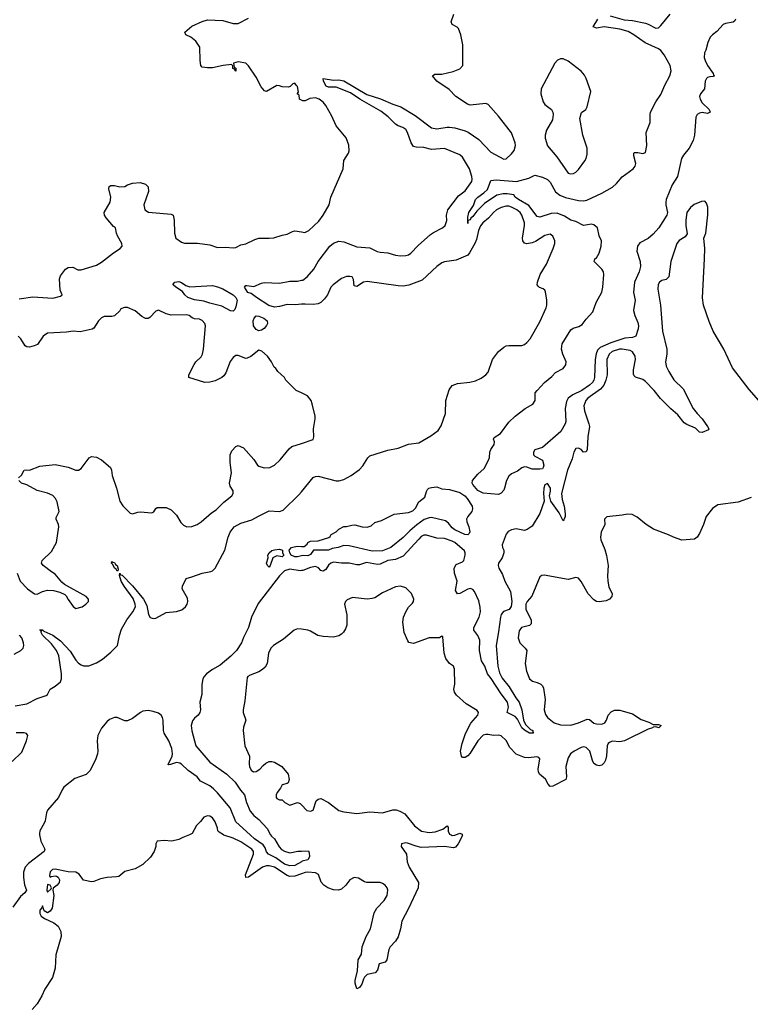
# Model space of a CAD drawing. Header units: inches. Extents: x 2293880 to 2522759, y 823965 to 1006879.
# Tile 282 of 325: x 2477814 to 2483483, y 858685 to 866327. Entities that reach past the tile are written whole.
import ezdxf

# ---------------------------------------------------------------- set-up
doc = ezdxf.new("R2010")
doc.units = ezdxf.units.IN
doc.header["$MEASUREMENT"] = 0
for name, color, linetype in [('C4875', 7, 'Continuous'), ('C4876', 7, 'Continuous'), ('C4885', 7, 'Continuous'), ('C4886', 7, 'Continuous')]:
    doc.layers.add(name, color=color, linetype=linetype)

msp = doc.modelspace()

# ---------------------------------------------------------------- linework, layer by layer
at = {"layer": 'C4875', "color": 5}
for points, elevation in [([(2477968.4, 860000), (2477977, 859950), (2478008, 859890), (2478002.8, 859870), (2477883.4, 859776.6), (2477857, 859750), (2477843.9, 859710), (2477843.1, 859670), (2477851.8, 859611.8), (2477865.7, 859570), (2477852.7, 859550), (2477819.3, 859520.7), (2477759.8, 859440.2)], 60), ([(2479132.7, 860000), (2479079.8, 859980.2), (2479050, 859964), (2478994, 859950), (2478935.1, 859955.1), (2478882, 859950), (2478871.3, 859930), (2478870.9, 859909.1), (2478858, 859870), (2478830, 859828), (2478770.7, 859769.3), (2478710, 859735.3), (2478630, 859715.3), (2478582, 859678), (2478566.4, 859673.6), (2478494, 859670), (2478440.7, 859659.3), (2478390, 859637.2), (2478370, 859636), (2478310, 859649.6), (2478276.2, 859696.2), (2478250.7, 859710.7), (2478190, 859712.2), (2478090, 859733.6), (2478068.6, 859731.4), (2478050, 859713.7), (2478045.6, 859685.6), (2478050, 859670.7), (2478061.8, 859678.2), (2478090, 859683.2), (2478099.3, 859679.3), (2478111.4, 859671.4), (2478121.6, 859650), (2478119.6, 859630), (2478105.3, 859610), (2478073.8, 859586.2), (2478071.9, 859570), (2478080.2, 859530), (2478065.7, 859430), (2478050, 859407.8), (2478030, 859395.1), (2478004.2, 859410), (2477990, 859448.7), (2477986.3, 859433.7), (2477970, 859415.1), (2477969, 859390), (2477981.8, 859370), (2478007.6, 859350), (2478077.9, 859317.9), (2478112.6, 859292.6), (2478132.4, 859250), (2478136.4, 859210), (2478095.5, 859070), (2478090, 858966), (2478067.9, 858892.1), (2478010, 858802), (2477986, 858750), (2477950, 858688.7), (2477910, 858644)], 80), ([(2480000, 859697.3), (2479950, 859679.1), (2479910, 859675.8), (2479890, 859683.9), (2479790.6, 859750), (2479750, 859758.8), (2479730, 859759), (2479699, 859750), (2479590, 859672.4), (2479570, 859669.7), (2479565.8, 859690), (2479628, 859850), (2479628.7, 859870), (2479615.1, 859890), (2479530, 859945.3), (2479470, 859973.7), (2479398.3, 859998.3), (2479395.5, 860000)], 80), ([(2480000, 859791.9), (2479950, 859763.6), (2479910, 859759.9), (2479870, 859772.8), (2479802.2, 859822.2), (2479743.9, 859850), (2479730, 859868.2), (2479719.7, 859899.7), (2479702.4, 859922.4), (2479636.1, 859970), (2479602.6, 860000)], 60), ([(2479761.2, 860000), (2479766.7, 859990), (2479790, 859968.8), (2479828, 859908), (2479846.6, 859886.6), (2479870, 859872.9), (2479910, 859861.2), (2479972.7, 859872.7), (2480000, 859873.8)], 60)]:
    msp.add_lwpolyline(points, dxfattribs=dict(at, elevation=elevation))
at = {"layer": 'C4875', "color": 5, "elevation": 80}
msp.add_lwpolyline([(2478030, 859614), (2478023.8, 859570), (2478030, 859556), (2478058.6, 859581.4), (2478061.2, 859590), (2478050, 859608.7)], close=True, dxfattribs=at)
at = {"layer": 'C4876', "color": 5}
for points, elevation in [([(2480000, 865703), (2479986, 865710), (2479982, 865742), (2479966, 865750), (2479976.4, 865763.6), (2479970, 865808), (2479958, 865818), (2479950, 865832.7), (2479934, 865830), (2479912, 865808), (2479896, 865804), (2479850, 865805.2), (2479830, 865814), (2479810, 865815.1), (2479729.4, 865769.4), (2479714.5, 865774.5), (2479686.5, 865806.5), (2479650, 865881.2), (2479590, 865969), (2479570, 865989), (2479510, 865999), (2479474, 865990), (2479478, 865958), (2479491.6, 865951.6), (2479490, 865928), (2479482, 865942), (2479468.4, 865948.4), (2479467.3, 865967.3), (2479458, 865978), (2479394, 865970), (2479310, 865952), (2479270, 865952.3), (2479230, 865959), (2479219, 865970), (2479214, 866010), (2479212.9, 866112.9), (2479180.2, 866160.2), (2479142, 866190), (2479102, 866210), (2479096, 866230), (2479150, 866275.8), (2479230, 866312.7), (2479270, 866326), (2479390, 866321.6), (2479470, 866297.6), (2479510, 866296.4), (2479590, 866338.8)], 80), ([(2477810, 864159.6), (2477916.7, 864176.7), (2478070, 864165.5), (2478130, 864180.7), (2478144, 864190), (2478128.3, 864228.3), (2478123.6, 864316.4), (2478130, 864338), (2478170, 864391), (2478190, 864402.8), (2478226.4, 864406.4), (2478265.1, 864385.1), (2478290, 864384), (2478410, 864420.5), (2478450, 864445.1), (2478542.6, 864517.4), (2478594.3, 864550), (2478609.7, 864570), (2478607.8, 864590), (2478572, 864650), (2478564, 864670), (2478558, 864710), (2478541.8, 864721.8), (2478485.1, 864790), (2478473, 864810), (2478469.6, 864830), (2478515.8, 864910), (2478520.5, 864950), (2478506.3, 865013.7), (2478508, 865032), (2478520.5, 865039.5), (2478550, 865039.3), (2478590, 865030.7), (2478629.2, 865030.8), (2478650, 865046), (2478690, 865058), (2478750, 865062.8), (2478791.3, 865050), (2478810.5, 865030.5), (2478813.2, 864993.2), (2478778.4, 864890), (2478785.5, 864850), (2478812.5, 864832.5), (2478990, 864818.4), (2479004, 864810), (2479012.4, 864770), (2479014, 864670), (2479026, 864630), (2479070, 864598.8), (2479093, 864593), (2479193.2, 864593.2), (2479290, 864578), (2479350, 864559.6), (2479410, 864560.9), (2479470, 864554.9), (2479490, 864558.9), (2479530, 864578.7), (2479570, 864587.2), (2479639.4, 864620.6), (2479670, 864630.2), (2479750, 864630.2), (2479785.3, 864634.7), (2479850, 864655.5), (2479890, 864661.6), (2479930, 864683), (2479950, 864688.2), (2480000, 864679.2)], 80), ([(2480000, 864117.8), (2479954.3, 864114.3), (2479890, 864116.3), (2479830, 864100.2), (2479790, 864095.7), (2479747.3, 864107.3), (2479650.8, 864170), (2479610, 864202.2), (2479583.5, 864210), (2479559.6, 864250), (2479570, 864263), (2479576.2, 864263.8), (2479630, 864256), (2479690, 864282.3), (2479710, 864285.8), (2479830, 864281.9), (2479910, 864298), (2479970, 864298.6), (2480000, 864304.3)], 60), ([(2480000, 863430.7), (2479958, 863450), (2479878, 863530), (2479868.4, 863548.4), (2479816.4, 863596.4), (2479800.4, 863620.4), (2479788, 863630), (2479768, 863670), (2479736.5, 863716.5), (2479693.6, 863753.6), (2479670, 863762), (2479606.3, 863713.7), (2479579.5, 863700.5), (2479570, 863698.4), (2479510, 863721.1), (2479490, 863720.5), (2479470, 863705.1), (2479446.4, 863673.6), (2479413, 863586.9), (2479397.1, 863562.9), (2479383, 863550), (2479330, 863523.5), (2479290, 863512.6), (2479250, 863509.7), (2479125.2, 863550), (2479127.3, 863570), (2479168, 863650), (2479181.3, 863670), (2479221.2, 863710), (2479233.1, 863730), (2479240.3, 863770), (2479255.1, 863950), (2479249.5, 863970), (2479230, 863991.6), (2479210, 864002.9), (2479170, 864006), (2479152, 864012), (2479128.7, 864030), (2479110, 864035.6), (2478990, 864033.3), (2478950, 864043.5), (2478890, 864071.1), (2478870, 864065.6), (2478823.7, 864016.3), (2478810, 864008.4), (2478790, 864006.9), (2478762, 864022), (2478710, 864066), (2478650, 864093.2), (2478626.4, 864093.6), (2478598, 864082), (2478590, 864068), (2478550.5, 864029.5), (2478530, 864023.6), (2478470, 864023.1), (2478450, 864013.5), (2478425.3, 863990), (2478390, 863933.3), (2478376.1, 863923.9), (2478283.1, 863903.1), (2478228.7, 863908.7), (2478178.5, 863901.5), (2478030, 863893.6), (2477996.3, 863870), (2477953.4, 863806.6), (2477925.7, 863794.3), (2477890, 863786.3), (2477870, 863787.6), (2477856.1, 863796.1), (2477823.6, 863850), (2477800.9, 863870)], 80), ([(2477806, 862770), (2477828.4, 862791.6), (2477848, 862830), (2477870, 862834), (2477890, 862830.6), (2477970, 862862), (2478090, 862873.4), (2478190, 862854), (2478250, 862830.8), (2478270, 862831), (2478290, 862844.7), (2478352.9, 862927.1), (2478370, 862936), (2478410, 862931), (2478450, 862911), (2478518.8, 862850), (2478527.3, 862830), (2478530.6, 862790), (2478565.5, 862690), (2478590.5, 862590.5), (2478613.2, 862553.2), (2478670, 862498), (2478690, 862491.3), (2478730, 862504.7), (2478750, 862506), (2478840.4, 862499.6), (2478854, 862506), (2478870, 862534), (2478880.4, 862539.6), (2478950, 862542), (2478990, 862522), (2479030, 862482), (2479064.5, 862424.5), (2479084.5, 862404.5), (2479110.8, 862390.8), (2479150, 862393.4), (2479190, 862408.4), (2479222, 862430), (2479301.7, 862498.3), (2479337.7, 862522.3), (2479398.6, 862581.4), (2479459.3, 862630), (2479469.3, 862650), (2479469.2, 862670), (2479447.2, 862707.2), (2479442.7, 862730), (2479457, 862810), (2479447.3, 862890), (2479446.6, 862950), (2479460.2, 862979.8), (2479490, 863014), (2479510, 863022), (2479550, 863004.7), (2479630, 862914), (2479659.3, 862870), (2479670, 862861.3), (2479710, 862847.8), (2479754, 862850), (2479790, 862870.4), (2479834, 862910), (2479904.2, 862995.8), (2479925.4, 863014.6), (2480000, 863038.4)], 80), ([(2477794, 862030), (2477818, 861970), (2477874.8, 861910), (2477930, 861870.7), (2477950, 861867.3), (2477991.4, 861888.6), (2478030, 861898.4), (2478077, 861897), (2478124.2, 861884.2), (2478164.4, 861864.4), (2478174.6, 861854.6), (2478190, 861826), (2478230, 861772), (2478250, 861758), (2478298, 861770), (2478328, 861790), (2478348, 861810), (2478348, 861830), (2478328.7, 861850), (2478162.4, 861942.4), (2478141.3, 861961.3), (2478090, 862024), (2478060.2, 862040.2), (2477995.3, 862090), (2477984, 862110), (2477989.5, 862130.5), (2478062, 862198), (2478099, 862270), (2478118, 862390), (2478114.5, 862410), (2478097, 862450), (2478098, 862462), (2478120.9, 862510), (2478104.8, 862584.8), (2478092.7, 862610), (2478070, 862632.7), (2478030, 862652.3), (2477950, 862672.7), (2477870, 862717.2), (2477828, 862730), (2477808, 862750)], 80), ([(2477779.3, 861000.7), (2477870, 861017.6), (2477950, 861058), (2478019.3, 861080.7), (2478029.3, 861090.7), (2478049.2, 861130), (2478090, 861153.4), (2478131, 861189), (2478138.9, 861210), (2478139.3, 861250), (2478117.1, 861390), (2478100.1, 861430), (2478061.6, 861481.6), (2477992.1, 861550), (2477981, 861570), (2477980.4, 861579.6), (2477986, 861586), (2477974, 861586), (2477970, 861590.7), (2477990, 861590.2), (2478001.2, 861581.2), (2478070.1, 861550.1), (2478130, 861506.8), (2478206.5, 861426.5), (2478250, 861355.6), (2478270, 861332.8), (2478290, 861319), (2478310, 861312.8), (2478350, 861312.4), (2478410, 861335.9), (2478455.8, 861364.2), (2478521.2, 861418.8), (2478574, 861470), (2478588, 861548), (2478603.2, 861596.7), (2478644.6, 861670), (2478692.9, 861730), (2478711.5, 861770), (2478711.3, 861791.3), (2478695.7, 861835.7), (2478625.6, 861930), (2478601.5, 861970), (2478587.4, 862012.6), (2478590, 862031.3), (2478597.3, 862017.3), (2478610, 862015.3), (2478690, 861933.8), (2478775, 861830), (2478800.3, 861780.3), (2478814.4, 861710), (2478826.9, 861686.9), (2478850, 861680.5), (2478870, 861681.6), (2478950, 861726), (2479030, 861732.9), (2479072.9, 861747.1), (2479100.5, 861770), (2479112.8, 861790), (2479118, 861810), (2479116.1, 861836.1), (2479075.3, 861910), (2479078, 861930), (2479105.2, 861990), (2479150, 862002), (2479230, 862032.3), (2479296.4, 862043.6), (2479311.3, 862050), (2479331.4, 862070), (2479406, 862210), (2479431, 862310), (2479446.4, 862350), (2479478.7, 862390), (2479530, 862418.9), (2479615.9, 862444.1), (2479666, 862474), (2479750, 862514.3), (2479830, 862508.8), (2479859.3, 862520.7), (2479980.9, 862639.1), (2480000, 862662.6)], 60), ([(2480000, 862166.3), (2479970, 862158), (2479950, 862158.4), (2479921.2, 862170), (2479909, 862190), (2479904, 862210), (2479922, 862230), (2479943.3, 862236.7), (2479970, 862240.5), (2480000, 862239.1)], 40), ([(2480000, 862051.1), (2479990, 862050.5), (2479910, 862062.7), (2479868.6, 862050), (2479830, 862010.6), (2479663.6, 861796.4), (2479611.8, 861690), (2479588.4, 861610), (2479550, 861532.4), (2479536, 861490), (2479496.2, 861430), (2479453.4, 861386.6), (2479370, 861316.9), (2479310, 861284), (2479263.6, 861250), (2479244.7, 861230), (2479234.3, 861210), (2479228.3, 861168.3), (2479227.5, 861090), (2479212.1, 861030), (2479218.2, 860970), (2479212.1, 860950), (2479198.6, 860930), (2479170, 860905.3), (2479154.6, 860885.4), (2479143.5, 860850), (2479148.6, 860808.5), (2479181.1, 860690), (2479290, 860563.9), (2479422.5, 860470), (2479486.3, 860410), (2479526.1, 860346.1), (2479557.6, 860310), (2479572.8, 860250), (2479603.3, 860183.3), (2479630, 860151), (2479670, 860118.2), (2479733.6, 860050), (2479761.2, 860000)], 60), ([(2480000, 861595.5), (2479970, 861599), (2479944.7, 861590), (2479861.6, 861518.4), (2479784, 861470), (2479763, 861450), (2479744.9, 861410), (2479734, 861330), (2479717.5, 861302.5), (2479697.5, 861282.5), (2479670, 861265.2), (2479601.1, 861238.9), (2479584.7, 861230), (2479579.8, 861220.2), (2479560.9, 861039.1), (2479548.9, 860970), (2479548.8, 860950), (2479568.2, 860890), (2479550, 860835.3), (2479547.6, 860810), (2479560.7, 860690), (2479598, 860610), (2479594, 860550), (2479597.3, 860530), (2479610, 860502.8), (2479628.7, 860488.7), (2479650, 860490.6), (2479677.6, 860510), (2479702, 860538), (2479724.7, 860555.3), (2479750, 860568.2), (2479770, 860570.4), (2479790, 860564.9), (2479846.8, 860530), (2479897.3, 860470), (2479906, 860430), (2479896, 860404), (2479890, 860398), (2479850, 860388), (2479838.8, 860361.2), (2479811.3, 860330), (2479802.8, 860310), (2479804.7, 860290), (2479810, 860282), (2479830, 860272), (2479851.3, 860271.3), (2479871.3, 860250), (2479910, 860230.7), (2479970, 860251.3), (2479990, 860242.8), (2480000, 860232.8)], 80), ([(2477770, 861401.7), (2477823.7, 861430), (2477840.9, 861450), (2477846.6, 861470), (2477843.7, 861490), (2477829.5, 861530), (2477811.8, 861550)], 80), ([(2479602.6, 860000), (2479490, 860100.8), (2479448, 860210), (2479350, 860325.6), (2479317.5, 860357.5), (2479290, 860381), (2479215.8, 860415.8), (2479189.9, 860450), (2479120.3, 860500.3), (2479070, 860549.9), (2479057.2, 860557.2), (2479030, 860562.2), (2478985, 860545), (2478970, 860542.6), (2478966, 860546), (2478996.9, 860610), (2478999.9, 860630), (2478993.8, 860670), (2478970, 860729.8), (2478935.5, 860790), (2478930.9, 860810), (2478928, 860890), (2478921.9, 860910), (2478911.3, 860930), (2478890, 860945.4), (2478850, 860958.7), (2478810, 860964.8), (2478770, 860959.2), (2478751.5, 860950), (2478690, 860902.7), (2478650, 860886.2), (2478630, 860886), (2478570, 860909.8), (2478550.4, 860910.4), (2478510, 860894.9), (2478490, 860876.9), (2478450, 860829), (2478421, 860770), (2478415.9, 860730), (2478420.9, 860650), (2478418.3, 860630), (2478403.7, 860590), (2478359.9, 860500.1), (2478330, 860469.3), (2478243, 860436.9), (2478157.3, 860370), (2478142.9, 860350), (2478114, 860290), (2478029, 860191), (2478020.9, 860170), (2478011.2, 860110), (2478004, 860090), (2477970, 860032.6), (2477966.7, 860010), (2477968.4, 860000)], 60), ([(2477756.8, 860570), (2477830, 860641.1), (2477868.1, 860730), (2477876, 860770), (2477865.6, 860785.6), (2477850, 860792.1), (2477787.9, 860792.1)], 60), ([(2479395.5, 860000), (2479361, 860021), (2479351.8, 860031.8), (2479348.8, 860051.1), (2479330, 860101.2), (2479310, 860133.2), (2479290, 860145.2), (2479270, 860149), (2479242.8, 860137.2), (2479216.9, 860103.1), (2479186.4, 860073.6), (2479151.3, 860010), (2479138, 860002), (2479132.7, 860000)], 80)]:
    msp.add_lwpolyline(points, dxfattribs=dict(at, elevation=elevation))
for points, elevation in [([(2479133.4, 864253.4), (2479310, 864262.6), (2479350, 864253.8), (2479390, 864237.6), (2479471.7, 864190), (2479491.7, 864170), (2479500.3, 864150), (2479490, 864098), (2479482.4, 864077.6), (2479470, 864065.1), (2479450, 864066.3), (2479383.7, 864103.7), (2479290, 864126), (2479243, 864143), (2479170, 864151.3), (2479118, 864170), (2479096, 864190), (2479076.6, 864216.6), (2479025.2, 864250), (2479004, 864270), (2479005.2, 864274.8), (2479018, 864290), (2479050, 864295.5), (2479070, 864287.3), (2479103.7, 864263.7)], 60), ([(2479670, 863912.4), (2479650, 863922.9), (2479629.3, 863950), (2479625.2, 863990), (2479633.5, 864010), (2479650, 864028.9), (2479670, 864026.5), (2479708.2, 864010), (2479735.4, 863990), (2479736.3, 863970), (2479730, 863953.3), (2479710, 863928.8), (2479690, 863917)], 60), ([(2479850, 862159), (2479810, 862166.6), (2479778, 862150), (2479758, 862090), (2479750, 862078), (2479738, 862090), (2479729, 862110), (2479741.2, 862150), (2479739, 862170), (2479748.7, 862190), (2479770, 862206), (2479790, 862212.4), (2479830, 862216.3), (2479852, 862210), (2479852, 862190), (2479864.7, 862170)], 40), ([(2478570, 862047.3), (2478562.3, 862062.3), (2478550, 862069.7), (2478538, 862098), (2478525.4, 862110), (2478530, 862122.8), (2478535.6, 862115.6), (2478550, 862112.8), (2478558.3, 862098.3), (2478570.2, 862090), (2478577.4, 862062.6), (2478576, 862050)], 60)]:
    msp.add_lwpolyline(points, close=True, dxfattribs=dict(at, elevation=elevation))
at = {"layer": 'C4885', "color": 5}
for points, elevation in [([(2481248.3, 860000), (2481250, 859994), (2481217.3, 859930), (2481194.4, 859905.6), (2481179.3, 859900.7), (2481110, 859909.8), (2480930, 859903.1), (2480890, 859911.6), (2480823.8, 859936.2), (2480810, 859938.5), (2480777.3, 859930), (2480773.4, 859910), (2480816.4, 859850), (2480821.5, 859790), (2480835.3, 859750), (2480908.7, 859630), (2480905.3, 859590), (2480831.8, 859428.2), (2480778, 859330), (2480768.9, 859270), (2480750, 859209.3), (2480730, 859174.5), (2480689.1, 859130.9), (2480678.7, 859110), (2480662, 859030), (2480650, 859013.2), (2480602, 858998), (2480591, 858950), (2480571.3, 858930), (2480510, 858915.3), (2480490, 858895.3), (2480480.5, 858879.5), (2480470, 858842), (2480450, 858815.3), (2480430, 858806), (2480418, 858850), (2480418, 858870), (2480434.8, 858945.2), (2480441.2, 859030), (2480466.6, 859073.4), (2480471.4, 859130), (2480502.7, 859210), (2480536.4, 859270), (2480565.3, 859394.7), (2480585.1, 859430), (2480642, 859490), (2480666, 859530), (2480671.2, 859570), (2480664.5, 859590), (2480650, 859609.7), (2480630, 859623.1), (2480610, 859629.7), (2480508, 859630), (2480490, 859635.1), (2480444.1, 859664.1), (2480410, 859669.4), (2480374.8, 859650), (2480345.5, 859610), (2480310, 859579.6), (2480288.8, 859571.2), (2480250, 859572.4), (2480205.6, 859590), (2480172.8, 859610), (2480153.3, 859633.3), (2480131.9, 859691.9), (2480110, 859705.1), (2480050.4, 859710.4), (2480030, 859708.2), (2480000, 859697.3)], 80), ([(2481162.3, 860000), (2481170, 859996), (2481190, 859997), (2481197.3, 860000)], 80), ([(2480000, 859873.8), (2480056, 859876), (2480061, 859861), (2480061.7, 859830), (2480050, 859806), (2480005.2, 859794.8), (2480000, 859791.9)], 60)]:
    msp.add_lwpolyline(points, dxfattribs=dict(at, elevation=elevation))
at = {"layer": 'C4886', "color": 5}
for points, elevation in [([(2480000, 864304.3), (2480010, 864306.1), (2480044, 864330), (2480096.2, 864390), (2480129.8, 864450), (2480220.7, 864570), (2480250, 864593.2), (2480290, 864607.2), (2480330, 864602.5), (2480430, 864564.2), (2480530, 864557), (2480587.9, 864527.9), (2480610, 864521.6), (2480670, 864516.2), (2480730, 864499.9), (2480770, 864495.2), (2480810, 864496.8), (2480830, 864502.3), (2480850, 864513.4), (2480905.3, 864574.7), (2481001.3, 864658.7), (2481024, 864676), (2481093.6, 864710), (2481115.7, 864730), (2481128.3, 864768.3), (2481126, 864810), (2481136, 864850), (2481219.4, 864960.6), (2481270, 864999.4), (2481321.5, 865070), (2481325.2, 865090), (2481321.9, 865110), (2481303.8, 865170), (2481250, 865260.6), (2481230, 865279), (2481110, 865326.4), (2481010, 865319.5), (2480950, 865335), (2480890, 865336), (2480870, 865342), (2480850.4, 865370.4), (2480824.3, 865450), (2480810, 865475.5), (2480788, 865490), (2480750, 865502.8), (2480730, 865514.9), (2480673.3, 865573.3), (2480617, 865617), (2480454.5, 865710), (2480379.9, 865759.9), (2480270, 865803), (2480210, 865802.7), (2480193, 865810), (2480171.8, 865850), (2480169.3, 865870.7), (2480250, 865857.6), (2480290, 865860.9), (2480328, 865852), (2480506.8, 865746.8), (2480612.8, 865712.8), (2480710, 865671.1), (2480772.7, 865650), (2480883.5, 865583.5), (2481010, 865488), (2481050, 865479.8), (2481130, 865493), (2481150, 865492.4), (2481190, 865486.7), (2481270, 865464.1), (2481293, 865453), (2481375.7, 865395.7), (2481470, 865297.6), (2481570, 865244), (2481590, 865246), (2481630, 865286), (2481650, 865311), (2481662, 865350), (2481659.2, 865370), (2481630, 865449.5), (2481530, 865577.6), (2481450, 865669.4), (2481430, 865676), (2481310, 865664), (2481288, 865670), (2481198, 865730), (2481145.6, 865785.6), (2481050, 865848.7), (2481018, 865890), (2481036.4, 865903.6), (2481090, 865904), (2481176.6, 865923.4), (2481230, 865944.9), (2481252.7, 865970), (2481251.5, 866131.5), (2481236.2, 866210), (2481219.4, 866259.4), (2481209.7, 866269.7), (2481169.2, 866290), (2481162.7, 866310), (2481182.7, 866370)], 60), ([(2483367.8, 866330), (2483361.9, 866318.1), (2483350, 866308.1), (2483290, 866297.1), (2483271.5, 866288.5), (2483224.6, 866235.4), (2483188.7, 866210), (2483170.9, 866190), (2483152.9, 866150), (2483138.4, 866090), (2483128.2, 866070), (2483125.7, 866034.3), (2483131.6, 866010), (2483150.2, 865970), (2483194.9, 865910), (2483197.3, 865897.3), (2483204.7, 865890), (2483194.9, 865885.1), (2483170, 865883.5), (2483150, 865876.9), (2483143.6, 865870), (2483133.6, 865850), (2483127.3, 865790), (2483097.9, 865750), (2483088.9, 865730), (2483093, 865710), (2483110, 865682.6), (2483164.9, 865630), (2483171.8, 865608.2), (2483150, 865599.6), (2483110, 865606.2), (2483090, 865600.3), (2483070, 865589.7), (2483059.4, 865570), (2483050.9, 865430), (2483040.4, 865390), (2483007.6, 865330), (2482963.7, 865276.3), (2482949.4, 865250.6), (2482918.7, 865110), (2482875.5, 865044.5), (2482831.2, 864930), (2482826.6, 864910), (2482827.9, 864890), (2482840.1, 864830), (2482834.8, 864810), (2482772.7, 864710), (2482730, 864661.7), (2482691.5, 864628.5), (2482625.8, 864594.2), (2482608.2, 864570), (2482603.9, 864530), (2482627.6, 864450), (2482630.5, 864410), (2482620.1, 864370), (2482584.5, 864290), (2482575.6, 864210), (2482589.4, 864150), (2482575.7, 864070), (2482586.2, 864030), (2482610, 863977.3), (2482614.7, 863950), (2482613, 863927), (2482595.5, 863870), (2482570, 863859.1), (2482510, 863855.9), (2482400.7, 863819.3), (2482318.5, 863781.5), (2482297.8, 863762.2), (2482286.1, 863733.9), (2482279.2, 863690), (2482273.6, 863550), (2482269.3, 863530), (2482257.6, 863510), (2482235.9, 863490), (2482175, 863450), (2482105.1, 863414.9), (2482069.2, 863390), (2482056.1, 863363.9), (2482047.4, 863310), (2482052.1, 863207.9), (2482047, 863190), (2482012.2, 863130), (2481870, 863005.2), (2481810, 862988), (2481801, 862970), (2481801, 862950), (2481810, 862938), (2481870, 862906.8), (2481881.1, 862870), (2481876.9, 862850), (2481870, 862841.3), (2481850, 862837), (2481790, 862839.3), (2481750, 862854.5), (2481730, 862857), (2481710, 862849.4), (2481676.7, 862823.3), (2481630, 862801.6), (2481610, 862785.1), (2481590.2, 862749.8), (2481576.9, 862690), (2481570, 862676.2), (2481550, 862651.6), (2481530, 862642.9), (2481410, 862651.2), (2481370, 862673.7), (2481330, 862718.4), (2481324.5, 862730), (2481327.4, 862750), (2481370, 862799.6), (2481417.6, 862842.4), (2481451.8, 862908.2), (2481459.5, 862930), (2481462.3, 862970), (2481469.1, 862990), (2481496.1, 863030), (2481497.6, 863050), (2481491.2, 863070), (2481494.7, 863085.3), (2481544.8, 863115.2), (2481610, 863204.2), (2481658, 863250), (2481736, 863310), (2481796.3, 863343.7), (2481812.9, 863370), (2481812.8, 863430), (2481828.8, 863450), (2481885.8, 863510), (2481943.7, 863556.3), (2481971.3, 863588.7), (2482030, 863618.5), (2482052.7, 863647.3), (2482055.4, 863670), (2482027.7, 863730), (2482017.8, 863770), (2482022.7, 863810), (2482090, 863918.4), (2482107.6, 863932.4), (2482153.8, 863946.1), (2482178.9, 863961.1), (2482210, 864003), (2482261.7, 864058.3), (2482288.2, 864131.8), (2482330, 864213), (2482338.6, 864250), (2482345.6, 864350), (2482343.5, 864370), (2482330.8, 864390), (2482271.2, 864450), (2482275.6, 864470), (2482290, 864479.6), (2482310, 864514.4), (2482325.4, 864570), (2482329.2, 864610), (2482309.2, 864650), (2482297.3, 864710), (2482270, 864735.3), (2482250, 864738.7), (2482188.8, 864728.9), (2482130, 864761.4), (2482090, 864770.6), (2482041.7, 864801.7), (2481985.6, 864825.6), (2481936.8, 864823.3), (2481850, 864794.4), (2481830, 864798.2), (2481763.5, 864883.5), (2481684.5, 864930), (2481658.9, 864950), (2481647.1, 864967.1), (2481595.3, 864975.3), (2481564.4, 864975.6), (2481516.3, 864963.7), (2481419.4, 864900.6), (2481360.3, 864839.7), (2481330, 864798.4), (2481314.5, 864785.5), (2481310, 864773.2), (2481290.8, 864769.2), (2481290, 864746), (2481290, 864794), (2481298, 864830), (2481334.5, 864885.5), (2481351.8, 864930), (2481368.1, 864950), (2481416.6, 864983.4), (2481443.5, 865010), (2481470, 865078), (2481510, 865083), (2481670, 865070.3), (2481763.5, 865096.5), (2481810, 865119.5), (2481870, 865105.2), (2481910, 865087.6), (2481930, 865064.9), (2481971.2, 864991.2), (2482004.1, 864964.1), (2482047.9, 864947.9), (2482150, 864923.1), (2482190, 864920.4), (2482214.4, 864925.6), (2482330, 864979), (2482414.2, 865025.8), (2482445.6, 865054.4), (2482490, 865106.4), (2482574.7, 865170), (2482589.8, 865190), (2482594, 865210), (2482579.7, 865270), (2482579.5, 865290), (2482585.1, 865294.9), (2482610, 865296.9), (2482650, 865287.6), (2482670, 865296.3), (2482679.9, 865350), (2482675, 865450), (2482706.5, 865530), (2482705, 865590), (2482708.7, 865610), (2482751.3, 865688.7), (2482790, 865746), (2482821.1, 865818.9), (2482858.6, 865890), (2482869.8, 865930), (2482861.1, 865970), (2482815, 866055), (2482790, 866086.6), (2482770, 866101.7), (2482667.3, 866147.3), (2482579.8, 866210), (2482535.7, 866235.8), (2482470, 866253.8), (2482350, 866271.5), (2482290, 866261.6), (2482264, 866270), (2482300.9, 866330)], 40), ([(2482395.3, 866355.3), (2482504.3, 866324.3), (2482570, 866319.5), (2482670, 866298.7), (2482691.8, 866291.8), (2482750, 866259.7), (2482770, 866262.9), (2482790, 866281.5), (2482861.1, 866370)], 40), ([(2480000, 864679.2), (2480025.4, 864674.6), (2480058, 864690), (2480136, 864764), (2480169.7, 864810.3), (2480214.7, 864890), (2480229.5, 864950), (2480323.5, 865170), (2480330, 865234.8), (2480364.2, 865290), (2480369.6, 865310), (2480367.6, 865352.4), (2480346.6, 865410), (2480270, 865502), (2480237.1, 865577.1), (2480190, 865660.7), (2480170, 865686.6), (2480139, 865710), (2480110, 865719.3), (2480066, 865714), (2480030, 865698), (2480010, 865698), (2480000, 865703)], 80), ([(2483549.8, 863370), (2483475.3, 863455.3), (2483344.8, 863624.8), (2483277.4, 863770), (2483196.1, 863910), (2483163.7, 863983.7), (2483120.5, 864110), (2483112.1, 864167.9), (2483128.5, 864470), (2483129.7, 864549.7), (2483123.6, 864630), (2483138.7, 864670), (2483152.5, 864812.5), (2483152.9, 864872.9), (2483143.1, 864903.1), (2483130, 864918), (2483105.4, 864914.6), (2483046.4, 864893.6), (2483018, 864870), (2482991, 864830), (2482981.6, 864770), (2482983.1, 864730), (2482994.2, 864665.8), (2482978.8, 864641.1), (2482930, 864612.3), (2482913, 864590), (2482867, 864450), (2482850.3, 864329.7), (2482830.3, 864309.7), (2482796.4, 864303.6), (2482779.1, 864290), (2482768.4, 864271.6), (2482766, 864234), (2482785, 864110), (2482800.6, 863910), (2482834.5, 863770), (2482836.5, 863730), (2482826.2, 863670), (2482830, 863638), (2482850, 863595.3), (2482890, 863531.8), (2482961.5, 863461.5), (2483039, 863310), (2483070, 863270.2), (2483110.2, 863230), (2483152, 863170), (2483160.4, 863150), (2483157.7, 863142.3), (2483110, 863121.6), (2483090, 863126.3), (2483057.6, 863157.6), (2482990, 863185), (2482970, 863198.6), (2482920.6, 863260.6), (2482866.5, 863306.5), (2482785.5, 863385.5), (2482737.7, 863450), (2482670, 863518), (2482650, 863535.3), (2482593.2, 863553.2), (2482582.6, 863562.6), (2482576.8, 863576.8), (2482576.3, 863610), (2482593.5, 863690), (2482590, 863715.6), (2482570, 863749.7), (2482550, 863758.4), (2482490, 863769.8), (2482468.6, 863768.6), (2482410, 863750.4), (2482388.6, 863730), (2482370.3, 863690), (2482371.2, 863570), (2482363.2, 863530), (2482346.8, 863490), (2482321.1, 863458.9), (2482222.7, 863390), (2482206.8, 863370), (2482191, 863330), (2482195.6, 863290), (2482231.3, 863190), (2482234.2, 863170), (2482222.3, 863090), (2482217.5, 862990), (2482210, 862971.8), (2482190, 862969.7), (2482171.3, 862991.3), (2482150, 863001.5), (2482130, 862997.4), (2482114.2, 862970), (2482101.4, 862918.6), (2482064.4, 862830), (2482018.5, 862650), (2482022.4, 862602.4), (2482038.6, 862550), (2482047.6, 862492.4), (2482046.7, 862470), (2482036.1, 862443.9), (2482030, 862437.2), (2481999.2, 862499.2), (2481935, 862590), (2481925.7, 862630), (2481933.6, 862666.4), (2481933.1, 862690), (2481910, 862725.8), (2481890, 862716.5), (2481881.3, 862690), (2481878.4, 862650), (2481883.2, 862590), (2481850, 862494.7), (2481790, 862396.2), (2481750.7, 862370), (2481730, 862362), (2481665.5, 862374.5), (2481630, 862368), (2481604.6, 862355.4), (2481590, 862334), (2481557.1, 862250), (2481559.1, 862230), (2481570.4, 862210), (2481570.4, 862190), (2481557.6, 862150), (2481530.4, 862110), (2481526.7, 862090), (2481533.1, 862070), (2481560.9, 862020.9), (2481577.8, 861970), (2481621.9, 861890), (2481632.1, 861810), (2481626.4, 861773.6), (2481613.2, 861750), (2481567.4, 861732.6), (2481550.6, 861710), (2481544.3, 861690), (2481530, 861577), (2481510.1, 861470.1), (2481524.3, 861310), (2481538.2, 861258.2), (2481557.3, 861217.3), (2481611.9, 861150), (2481663.4, 861063.3), (2481690.2, 861030), (2481710.8, 860970), (2481722.4, 860890), (2481737.7, 860857.7), (2481778, 860818), (2481796.3, 860810), (2481796.9, 860796.9), (2481802, 860790), (2481769.3, 860790), (2481730, 860811.8), (2481709.8, 860830), (2481677.3, 860897.3), (2481659, 860919), (2481597.4, 860950), (2481606.8, 860990), (2481598.1, 861030), (2481550, 861093.6), (2481473.6, 861213.6), (2481443.9, 861250), (2481422, 861310), (2481396.5, 861350), (2481381.8, 861430), (2481384.3, 861510), (2481370, 861547.5), (2481337.7, 861590), (2481338.5, 861610), (2481379.4, 861690), (2481389.9, 861730), (2481387.7, 861767.7), (2481375.4, 861815.4), (2481341.8, 861890), (2481330, 861904.1), (2481317.6, 861910), (2481310, 861912.5), (2481290, 861908.1), (2481230, 861872.8), (2481210, 861871.5), (2481196.6, 861896.6), (2481207.9, 861970), (2481188.6, 862030), (2481185.9, 862070), (2481201.7, 862098.3), (2481250, 862118.5), (2481260.5, 862130), (2481271.6, 862170), (2481271.3, 862190), (2481264.4, 862204.4), (2481190, 862269.9), (2481170, 862278.7), (2481110, 862300.2), (2481050, 862303.7), (2480970, 862325.4), (2480950, 862324.9), (2480930, 862314.7), (2480910, 862295.9), (2480790, 862162.9), (2480730, 862137.7), (2480670, 862129.4), (2480610, 862100.6), (2480590, 862099.1), (2480506, 862114), (2480450, 862097), (2480430, 862095.4), (2480370, 862108.7), (2480309.8, 862109.8), (2480250, 862117), (2480227.3, 862110), (2480210, 862093.5), (2480190, 862059.3), (2480170, 862046.4), (2480150, 862052.7), (2480132.3, 862072.3), (2480110, 862081.7), (2480070, 862074.5), (2480010, 862051.7), (2480000, 862051.1)], 60), ([(2480000, 862662.6), (2480090, 862773), (2480110, 862781.6), (2480130, 862783.8), (2480270, 862748.9), (2480290, 862748.9), (2480330, 862758.9), (2480387.3, 862790), (2480450, 862834.4), (2480476.6, 862863.4), (2480514.3, 862925.7), (2480530, 862942.4), (2480670, 862986.7), (2480750, 863001.3), (2480830, 863032.4), (2480910, 863042), (2481003.9, 863096.1), (2481061.5, 863138.5), (2481085.3, 863174.7), (2481116.9, 863270), (2481119.3, 863370), (2481145.9, 863454.1), (2481170, 863487), (2481210, 863503.6), (2481305.6, 863514.4), (2481350, 863524.6), (2481394.3, 863545.7), (2481429.7, 863570.3), (2481449.7, 863590.3), (2481483.7, 863690), (2481529.6, 863750.4), (2481570, 863784), (2481590, 863796.3), (2481610, 863799.1), (2481710, 863799.3), (2481730, 863806.4), (2481750, 863820.5), (2481775.8, 863850), (2481850, 863981.6), (2481899.3, 864090), (2481904.2, 864110), (2481903.8, 864150), (2481893.7, 864213.7), (2481887.9, 864227.9), (2481877.1, 864237.1), (2481848.1, 864248.1), (2481837.6, 864257.6), (2481829.6, 864270), (2481831.8, 864290), (2481853.3, 864350), (2481900.8, 864430), (2481954.6, 864550), (2481967.2, 864590), (2481965.4, 864610), (2481950, 864646), (2481930, 864661.6), (2481890, 864652), (2481815.3, 864604.7), (2481790, 864595), (2481750, 864587.6), (2481730, 864592.6), (2481717.1, 864610), (2481715.8, 864630), (2481731.6, 864730), (2481729.8, 864750), (2481711.1, 864810), (2481696.5, 864830), (2481672.3, 864850), (2481630, 864872.9), (2481610, 864878.4), (2481590, 864879.1), (2481550.5, 864870), (2481514.6, 864850), (2481490, 864829.8), (2481452.7, 864787.3), (2481407.9, 864750), (2481390, 864725.7), (2481373.9, 864690), (2481358.3, 864621.7), (2481346.2, 864590), (2481304, 864516), (2481290, 864499.8), (2481199.9, 864460.1), (2481110, 864446.7), (2481090, 864438.9), (2481050, 864410.8), (2480936.1, 864303.9), (2480833.4, 864266.6), (2480790, 864259.3), (2480750, 864259.9), (2480510, 864294.8), (2480482, 864290), (2480430, 864255.4), (2480410, 864260.9), (2480404.2, 864310), (2480394.7, 864330), (2480374.7, 864334.7), (2480350, 864333.4), (2480310, 864317.5), (2480246.4, 864270), (2480229.1, 864250), (2480201.5, 864190), (2480180.3, 864159.7), (2480150, 864131.9), (2480130, 864121.4), (2480090, 864117.1), (2480030, 864120.1), (2480000, 864117.8)], 60), ([(2480000, 863038.4), (2480092.2, 863067.8), (2480096.3, 863090), (2480092.8, 863150), (2480106.6, 863230), (2480106, 863250), (2480084.7, 863344.7), (2480075.3, 863370), (2480048.4, 863408.4), (2480000, 863430.7)], 80), ([(2480000, 862239.1), (2480022, 862238), (2480044.7, 862255.3), (2480049.2, 862270), (2480070, 862279.3), (2480130, 862283), (2480211.9, 862308.1), (2480223.2, 862316.8), (2480230, 862331), (2480268.8, 862351.1), (2480290, 862371.3), (2480330, 862392), (2480350, 862392), (2480390, 862404.7), (2480414, 862406), (2480470.2, 862390.2), (2480510, 862388.4), (2480540.4, 862399.6), (2480570, 862423.1), (2480620.8, 862439.2), (2480719, 862490), (2480830, 862500.9), (2480865.8, 862514.2), (2480885.2, 862534.8), (2480910, 862583.6), (2480957.8, 862622.2), (2480970, 862666), (2480978.9, 862681.1), (2480989.3, 862690), (2481010, 862696.5), (2481050, 862701.5), (2481090, 862686.5), (2481150, 862679.2), (2481230, 862656.3), (2481267.9, 862630), (2481285.5, 862610), (2481323.7, 862550), (2481328.6, 862530), (2481322.4, 862510), (2481290.3, 862470), (2481282, 862450), (2481283.7, 862430), (2481300.3, 862390), (2481307.3, 862352.7), (2481302, 862338), (2481290.6, 862329.4), (2481268.7, 862330), (2481190, 862366.9), (2481170, 862383), (2481140.4, 862420.4), (2481117.8, 862437.8), (2481010, 862462.2), (2480990, 862461.5), (2480953.4, 862446.6), (2480894.3, 862405.7), (2480840.3, 862359.7), (2480790, 862308.4), (2480692.7, 862230), (2480630, 862204.4), (2480550, 862201.6), (2480370, 862244.2), (2480330, 862244.7), (2480284, 862230), (2480237.5, 862222.5), (2480209.7, 862209.7), (2480094, 862210), (2480070, 862175.3), (2480050, 862166.6), (2480010, 862169), (2480000, 862166.3)], 40), ([(2483490, 862619.3), (2483390, 862582.7), (2483230, 862562), (2483190, 862534), (2483139.5, 862470), (2483120.3, 862410), (2483090, 862339.3), (2483070, 862309.4), (2483050, 862296), (2482951.6, 862288.4), (2482886, 862310), (2482849.1, 862329.1), (2482732.5, 862372.5), (2482675.3, 862410), (2482605.6, 862465.6), (2482565.6, 862485.6), (2482530, 862489.2), (2482490, 862480.9), (2482370.7, 862469.3), (2482351.3, 862450), (2482354.8, 862410), (2482326, 862350), (2482320.7, 862310), (2482324, 862290), (2482354.8, 862214.8), (2482368.2, 862168.2), (2482380.5, 862090), (2482374.4, 862010), (2482376.8, 861970), (2482385.6, 861925.6), (2482410.4, 861870), (2482408.2, 861850), (2482390.2, 861829.8), (2482363.8, 861816.2), (2482310, 861807.8), (2482290, 861811.5), (2482270, 861824.2), (2482225.7, 861870), (2482170, 861967.3), (2482150, 861992.3), (2482130, 861998), (2482070, 861982.9), (2481884.1, 862015.9), (2481865.8, 862014.2), (2481850, 862002), (2481787, 861853), (2481750.4, 861810), (2481742.3, 861790), (2481742.4, 861750), (2481781.5, 861670), (2481781.6, 861638.4), (2481770, 861624.5), (2481708.2, 861610), (2481690, 861584), (2481681.3, 861530), (2481694.4, 861490), (2481736.4, 861450), (2481748.6, 861430), (2481736.4, 861330), (2481747, 861270), (2481768.7, 861210), (2481792.5, 861192.5), (2481830, 861182.8), (2481857.1, 861170), (2481870, 861157.1), (2481879, 861139), (2481890.3, 861050), (2481882.4, 860970), (2481893.6, 860933.6), (2481910, 860910.3), (2481961.3, 860870), (2482010, 860853.6), (2482090, 860851.3), (2482150, 860869.3), (2482217.1, 860897.1), (2482235.1, 860895.1), (2482270, 860867.7), (2482290, 860861.4), (2482330, 860860.1), (2482354.4, 860870), (2482367.2, 860890), (2482379.8, 860930), (2482404.7, 860955.3), (2482430, 860966.7), (2482470, 860969.1), (2482570, 860939.6), (2482636.3, 860896.3), (2482695.4, 860875.4), (2482730, 860857.3), (2482770, 860856), (2482791.3, 860850), (2482774, 860830), (2482750, 860838), (2482730, 860835.3), (2482724.7, 860830), (2482690, 860820.4), (2482507.7, 860730), (2482470, 860723.2), (2482410, 860726.8), (2482390, 860718), (2482380.9, 860710), (2482373.4, 860690), (2482367.6, 860612.4), (2482359.3, 860580.7), (2482350, 860558), (2482330, 860540.5), (2482310, 860536.9), (2482290, 860540.4), (2482270, 860553.6), (2482258.3, 860578.3), (2482238.3, 860650), (2482210, 860679.1), (2482190, 860682.1), (2482170, 860677.1), (2482116.5, 860650), (2482089.2, 860630), (2482070, 860597.6), (2482060.9, 860570), (2482051, 860530), (2482056.9, 860450), (2482051.7, 860430), (2481950, 860377.2), (2481930, 860375.1), (2481913.8, 860393.8), (2481892.8, 860432.8), (2481848.6, 860470), (2481839.8, 860490), (2481837.6, 860510), (2481849.4, 860589.4), (2481841.2, 860601.2), (2481826, 860606), (2481762, 860598), (2481730, 860599.7), (2481665.7, 860625.7), (2481618, 860678), (2481590, 860731.6), (2481550, 860767.6), (2481530, 860773.6), (2481490, 860771.5), (2481450, 860779.7), (2481430, 860779.8), (2481410, 860772.7), (2481369.2, 860730), (2481310, 860633.6), (2481290, 860613.6), (2481270, 860600.9), (2481250, 860601.2), (2481242.7, 860610), (2481234.3, 860650), (2481247.1, 860710), (2481273.8, 860786.2), (2481314, 860866), (2481369.3, 860930), (2481375.1, 860950), (2481364.1, 860964.1), (2481278, 861018), (2481204.1, 861084.1), (2481187, 861107), (2481183.7, 861130), (2481189.4, 861170), (2481186.8, 861286.8), (2481179, 861310), (2481149.6, 861329.6), (2481120.9, 861370), (2481107.6, 861410), (2481096.5, 861536.5), (2481090, 861542), (2481070.8, 861529.2), (2480990, 861529.3), (2480870, 861484), (2480834, 861494), (2480824.7, 861504.7), (2480797.2, 861570), (2480786, 861650), (2480793.2, 861690), (2480809.5, 861730.5), (2480830, 861766), (2480862, 861798), (2480869.3, 861810), (2480872.7, 861830), (2480854.1, 861874.2), (2480810, 861916.2), (2480770, 861929.6), (2480730, 861925.6), (2480630, 861879.5), (2480570, 861840.9), (2480550, 861834.5), (2480510, 861829.3), (2480396.8, 861843.2), (2480355.9, 861824.1), (2480342.8, 861810), (2480335.5, 861790), (2480353, 861707), (2480352.8, 861627.2), (2480342, 861598), (2480326.2, 861573.8), (2480310, 861557.2), (2480290, 861546), (2480250, 861535.1), (2480170, 861538.4), (2480126.5, 861546.5), (2480070, 861582), (2480050, 861589.6), (2480000, 861595.5)], 80), ([(2480000, 860232.8), (2480042.8, 860190), (2480070, 860183), (2480090, 860191.3), (2480114.9, 860265.1), (2480130, 860278), (2480150, 860281.6), (2480211.2, 860251.1), (2480290, 860190.4), (2480330, 860178), (2480430, 860166.7), (2480530, 860178.7), (2480629.6, 860170.4), (2480710, 860193.4), (2480734.4, 860194.4), (2480764.5, 860184.5), (2480802.5, 860162.5), (2480877.6, 860070), (2480933, 860030), (2480990, 860018.9), (2481037.3, 860022.6), (2481096.2, 860043.8), (2481130.9, 860070.9), (2481134, 860070), (2481138, 860058), (2481139.5, 860030), (2481150, 860006.4), (2481162.3, 860000)], 80), ([(2481197.3, 860000), (2481230, 860013.4), (2481246.4, 860006.4), (2481248.3, 860000)], 80)]:
    msp.add_lwpolyline(points, dxfattribs=dict(at, elevation=elevation))
at = {"layer": 'C4886', "color": 5, "elevation": 60}
msp.add_lwpolyline([(2482010, 866022), (2481986.9, 866013.1), (2481967.3, 865990), (2481860.7, 865790), (2481857.3, 865750), (2481875.5, 865690), (2481890, 865667.7), (2481940.7, 865630), (2481950.6, 865610), (2481953.4, 865590), (2481947.7, 865550), (2481901.3, 865470), (2481892, 865430), (2481892.3, 865407.7), (2481910, 865347.7), (2481982.4, 865262.4), (2482070, 865136.3), (2482090, 865130.6), (2482110, 865133.4), (2482130, 865144), (2482150, 865162.8), (2482199.5, 865230), (2482209.6, 865250), (2482217.2, 865282.8), (2482216.2, 865330), (2482182.9, 865430), (2482161.2, 865558.8), (2482174, 865606), (2482206, 865630), (2482218.4, 865650), (2482245.6, 865770), (2482209.6, 865870), (2482195.8, 865895.8), (2482170, 865927.3), (2482070, 866006), (2482030, 866021.6)], close=True, dxfattribs=at)

doc.saveas('drawing.dxf')
